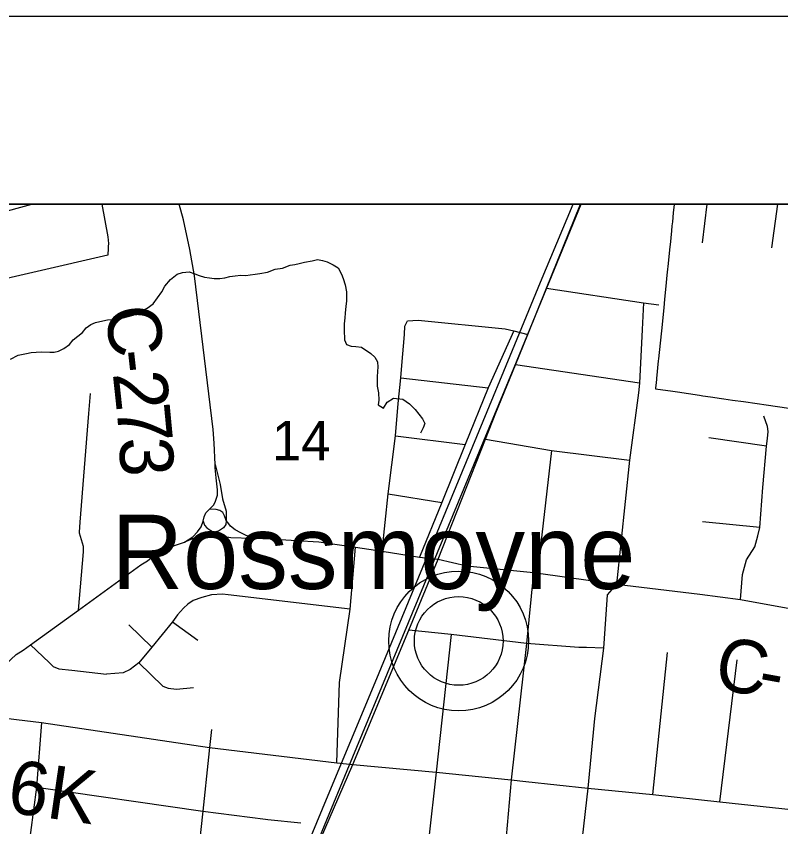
# Model space of a CAD drawing. Extents: x 0 to 34, y 0 to 22.
# Drawn here: x 3.5761 to 3.9828, y 20.5686 to 21 of the extents above; entities that cross this region are included whole.
import ezdxf

# ---------------------------------------------------------------- set-up
doc = ezdxf.new("R2010")
doc.units = 0
for name, color, linetype in [('GM_X_City_Street', 7, 'Continuous'), ('GM_X_Corporation', 7, 'Continuous'), ('GM_X_County_Road', 7, 'Continuous'), ('GM_X_County_Road_Text', 7, 'Continuous'), ('GM_X_Minor_River', 7, 'Continuous'), ('GM_X_Rail_Line', 7, 'Continuous'), ('GM_X_Section_Text', 7, 'Continuous'), ('GM_X_State_Shield', 7, 'Continuous'), ('GM_X_Township_Road', 7, 'Continuous'), ('GM_X_Township_Road_Text', 7, 'Continuous'), ('GM_X_Unincorporated', 7, 'Continuous'), ('GM_X_Unincorporated_Location', 7, 'Continuous'), ('GM_X_Unincorporated_Text', 7, 'Continuous'), ('SH_Cut_Line', 7, 'Continuous'), ('SH_Data', 7, 'Continuous')]:
    doc.layers.add(name, color=color, linetype=linetype)

msp = doc.modelspace()

# ---------------------------------------------------------------- linework, layer by layer
at = {"layer": 'GM_X_City_Street'}
for p, q in [((3.94126, 20.87944), (3.94361, 20.9)), ((3.97803, 20.87676), (3.98125, 20.9))]:
    msp.add_line(p, q, dxfattribs=at)
msp.add_lwpolyline([(4.30329, 20.9), (3.92611, 20.9), (3.9261, 20.89986), (3.92564, 20.89536), (3.92516, 20.89055), (3.92494, 20.88842), (3.92468, 20.88585), (3.92392, 20.87833), (3.92384, 20.87746), (3.92291, 20.86833), (3.92246, 20.86383), (3.92229, 20.86221), (3.92169, 20.85627), (3.92101, 20.84945), (3.92053, 20.84474), (3.91929, 20.83248), (3.91863, 20.82597), (3.91779, 20.81764), (3.91768, 20.81661), (3.91673, 20.8072), (3.91669, 20.80681), (3.91649, 20.80483), (3.91622, 20.80222), (3.91617, 20.80173), (3.92533, 20.80039), (3.9279, 20.80002), (3.93367, 20.79917), (3.93953, 20.79832), (3.9414, 20.79804), (3.94538, 20.79746), (3.95124, 20.7966), (3.95256, 20.7964), (3.95714, 20.79573), (3.96304, 20.79486), (3.9702, 20.79381), (3.97497, 20.79311), (3.9931, 20.79045)], dxfattribs=at)
at = {"layer": 'GM_X_Corporation'}
msp.add_lwpolyline([(5.04518, 20.9), (2.1, 20.9)], dxfattribs=at)
at = {"layer": 'GM_X_County_Road'}
for p, q in [((3.70138, 20.72224), (3.70235, 20.7222)), ((3.85121, 20.70393), (3.85387, 20.70353))]:
    msp.add_line(p, q, dxfattribs=at)
for points in [[(3.68183, 20.76147), (3.68136, 20.77274), (3.68093, 20.77997), (3.67093, 20.86186), (3.66835, 20.87578), (3.66505, 20.89162), (3.66284, 20.9)], [(3.71812, 20.51544), (3.71852, 20.51639), (3.72654, 20.53568), (3.74026, 20.56728), (3.75519, 20.60176), (3.78487, 20.67325), (3.8005, 20.71098), (3.82572, 20.77487), (3.83125, 20.78887), (3.84164, 20.81441), (3.84825, 20.83067), (3.85824, 20.85527), (3.87625, 20.9)], [(3.68183, 20.76147), (3.68462, 20.75081), (3.68586, 20.74308), (3.68773, 20.73655), (3.68778, 20.73457), (3.68785, 20.73162), (3.68751, 20.72948), (3.6863, 20.72774), (3.68375, 20.72602), (3.68121, 20.72535), (3.67824, 20.72503), (3.67586, 20.72429), (3.6656, 20.72006)], [(3.68322, 20.74504), (3.68314, 20.74792), (3.68248, 20.75433), (3.68191, 20.75968), (3.68183, 20.76147)], [(3.6656, 20.72006), (3.66999, 20.72293), (3.67246, 20.72556), (3.67451, 20.72827), (3.6755, 20.73132), (3.67599, 20.73362), (3.67689, 20.73567), (3.67887, 20.73756), (3.681, 20.73978), (3.68199, 20.74143), (3.68322, 20.74504)], [(3.70332, 20.72217), (3.69838, 20.72371), (3.6955, 20.72511), (3.69254, 20.72667), (3.68999, 20.72856), (3.68868, 20.73046), (3.68785, 20.73162), (3.68684, 20.73413), (3.68593, 20.73586), (3.68437, 20.73701), (3.68239, 20.73753), (3.67887, 20.73756)], [(3.6755, 20.73132), (3.67627, 20.72906), (3.67742, 20.72766), (3.67966, 20.72628), (3.68391, 20.72371), (3.69024, 20.72265), (3.70138, 20.72224)], [(3.70235, 20.7222), (3.70332, 20.72217), (3.71117, 20.72188), (3.72511, 20.72098), (3.73714, 20.72028), (3.7565, 20.71737), (3.77079, 20.71529), (3.79069, 20.71215), (3.8005, 20.71098), (3.81583, 20.7075), (3.85121, 20.70393)], [(3.48656, 20.563), (3.53503, 20.61037), (3.53789, 20.61423), (3.54135, 20.61869), (3.54431, 20.62346), (3.54732, 20.62917), (3.56085, 20.64722), (3.56743, 20.65234), (3.576, 20.66031), (3.57978, 20.66254), (3.58368, 20.66537), (3.60912, 20.68386), (3.64234, 20.70799), (3.64599, 20.7102), (3.65181, 20.71506), (3.66083, 20.71857), (3.6656, 20.72006)], [(3.85387, 20.70353), (3.89548, 20.69771), (3.93985, 20.69236), (3.96141, 20.68959), (4.0275, 20.67758)], [(3.75519, 20.60176), (3.79941, 20.59761), (3.83937, 20.59356), (3.84712, 20.59266), (3.88022, 20.58919), (3.91479, 20.58571), (3.95045, 20.58184), (4.01801, 20.57463)]]:
    msp.add_lwpolyline(points, dxfattribs=at)
at = {"layer": 'GM_X_Minor_River'}
for points in [[(3.65517, 20.8564), (3.65815, 20.85989), (3.66169, 20.86279), (3.66457, 20.86362), (3.66801, 20.86404), (3.67101, 20.86297), (3.67344, 20.86192), (3.67625, 20.86104), (3.6789, 20.86074), (3.68136, 20.86045), (3.68439, 20.86032), (3.68707, 20.86078), (3.68976, 20.86143), (3.69262, 20.86188), (3.69548, 20.86214), (3.69814, 20.86203), (3.70062, 20.86231), (3.70311, 20.86277), (3.70559, 20.86305), (3.7098, 20.86382), (3.71385, 20.86537), (3.71768, 20.86597), (3.72173, 20.86751), (3.72421, 20.86779), (3.72652, 20.86845), (3.72939, 20.86909), (3.7336, 20.86987), (3.73629, 20.87052), (3.73893, 20.87003), (3.74156, 20.86935), (3.74473, 20.8677), (3.74732, 20.86607), (3.74909, 20.86276), (3.74995, 20.86045), (3.75114, 20.85697), (3.75176, 20.85334), (3.75176, 20.8484), (3.75146, 20.84575), (3.75112, 20.84196), (3.75083, 20.8395), (3.75052, 20.83628), (3.75058, 20.83305), (3.75075, 20.82772), (3.75179, 20.82521), (3.75423, 20.82435), (3.75669, 20.82424), (3.75972, 20.82393), (3.76472, 20.82049), (3.76692, 20.8185), (3.76834, 20.81597), (3.76842, 20.8133), (3.76833, 20.81102), (3.76802, 20.80781), (3.76802, 20.80305), (3.76883, 20.7996), (3.76905, 20.7956), (3.76858, 20.79315), (3.77155, 20.79131), (3.77339, 20.79466), (3.7767, 20.7968), (3.78181, 20.79621), (3.78532, 20.79378), (3.78824, 20.79062), (3.79024, 20.78826), (3.79223, 20.7857), (3.79346, 20.78318), (3.79261, 20.78093), (3.79117, 20.77814)], [(3.57307, 20.81743), (3.57714, 20.81954), (3.58155, 20.8205), (3.58404, 20.82097), (3.58671, 20.82124), (3.58975, 20.8213), (3.59392, 20.82113), (3.59621, 20.82122), (3.59851, 20.8217), (3.60141, 20.8231), (3.60435, 20.82525), (3.60635, 20.82783), (3.61125, 20.83162), (3.61325, 20.8342), (3.61579, 20.83599), (3.6183, 20.83703), (3.6206, 20.8375), (3.62463, 20.83848), (3.62691, 20.83857), (3.62958, 20.83884), (3.63303, 20.83946), (3.63822, 20.84095), (3.64228, 20.84287), (3.64577, 20.84463), (3.6489, 20.84697), (3.65131, 20.8501), (3.65352, 20.85324), (3.65517, 20.8564)]]:
    msp.add_lwpolyline(points, dxfattribs=at)
at = {"layer": 'GM_X_Rail_Line'}
for points in [[(3.35575, 19.94962), (3.41629, 19.97699), (3.43019, 19.97925), (3.44264, 20.1043), (3.51501, 20.20651), (3.65245, 20.39665), (3.68543, 20.44301), (3.698, 20.46736), (3.7522, 20.59859), (3.84096, 20.81312), (3.87665, 20.9)], [(3.4086, 20.0654), (3.41331, 20.07308), (3.42295, 20.08652), (3.43037, 20.09669), (3.43439, 20.10214), (3.45485, 20.13044), (3.52895, 20.23293), (3.58621, 20.31183), (3.63103, 20.37371), (3.65752, 20.41019), (3.67043, 20.42809), (3.67624, 20.4366), (3.68139, 20.44493), (3.69087, 20.46268), (3.69845, 20.48058), (3.70901, 20.50572), (3.74117, 20.58323), (3.76697, 20.64532), (3.83893, 20.81927), (3.85507, 20.85846), (3.87235, 20.9)]]:
    msp.add_lwpolyline(points, dxfattribs=at)
at = {"layer": 'GM_X_State_Shield'}
msp.add_lwpolyline([(4.05097, 20.9), (3.52038, 20.9), (3.4808, 20.49635), (4.00293, 20.42622)], close=True, dxfattribs=at)
at = {"layer": 'GM_X_Township_Road'}
for p, q in [((3.90972, 20.84743), (3.90906, 20.83319)), ((3.90772, 20.80471), (3.84164, 20.81441)), ((3.78066, 20.80762), (3.82709, 20.8022)), ((3.61478, 20.78862), (3.61562, 20.79916)), ((3.77786, 20.77663), (3.81486, 20.77212)), ((3.9752, 20.77112), (3.9445, 20.77554)), ((3.7739, 20.74576), (3.80253, 20.74123)), ((3.9717, 20.7278), (3.94111, 20.7309)), ((3.85387, 20.70353), (3.85121, 20.70393)), ((3.75369, 20.68448), (3.68889, 20.69205)), ((3.65923, 20.67766), (3.67267, 20.66793)), ((3.6482, 20.66427), (3.63606, 20.67615)), ((3.88853, 20.66373), (3.87945, 20.66395)), ((3.91479, 20.58571), (3.92256, 20.66144)), ((3.95045, 20.58184), (3.95969, 20.65745)), ((3.58688, 20.58961), (3.67531, 20.57687)), ((3.70993, 20.57243), (3.72747, 20.57066))]:
    msp.add_line(p, q, dxfattribs=at)
for points in [[(3.54085, 20.89099), (3.54857, 20.89015), (3.58445, 20.9)], [(3.62168, 20.9), (3.62482, 20.88256), (3.62509, 20.87901), (3.62507, 20.87751), (3.62505, 20.87648), (3.62482, 20.87287)], [(3.62482, 20.87287), (3.54706, 20.85485), (3.49592, 20.84163), (3.46263, 20.83329), (3.43224, 20.82266), (3.39488, 20.80993)], [(3.85824, 20.85527), (3.90972, 20.84743), (3.91794, 20.84643)], [(3.78066, 20.80762), (3.78117, 20.81404), (3.78257, 20.83068), (3.78287, 20.8351), (3.78417, 20.8379)], [(3.78417, 20.8379), (3.78999, 20.8383), (3.83622, 20.83369), (3.84083, 20.83249), (3.84825, 20.83067)], [(3.84083, 20.83249), (3.82709, 20.8022), (3.81486, 20.77212), (3.80253, 20.74123), (3.79069, 20.71215)], [(3.90906, 20.83319), (3.90772, 20.80471), (3.90705, 20.79958)], [(3.77079, 20.71529), (3.7739, 20.74576), (3.77786, 20.77663), (3.77926, 20.79388), (3.78066, 20.80762)], [(3.90705, 20.79958), (3.9024, 20.7637), (3.89548, 20.69771), (3.89047, 20.692), (3.89029, 20.68943)], [(3.60912, 20.68386), (3.6118, 20.71491), (3.61192, 20.71628), (3.61191, 20.71709), (3.6118, 20.71785), (3.6097, 20.72488), (3.60965, 20.72538), (3.61013, 20.73069), (3.61478, 20.78862)], [(3.96141, 20.68959), (3.96247, 20.70293), (3.96468, 20.71075), (3.96909, 20.71757), (3.97069, 20.72339), (3.9717, 20.7278), (3.9733, 20.74926), (3.9752, 20.77112), (3.97571, 20.77523), (3.97611, 20.77894), (3.97571, 20.78165), (3.9738, 20.78716)], [(3.82572, 20.77487), (3.86079, 20.76891), (3.9024, 20.7637)], [(3.86079, 20.76891), (3.85517, 20.71933), (3.85387, 20.70353)], [(3.74657, 20.60255), (3.74801, 20.64543), (3.75369, 20.68448), (3.7565, 20.71737)], [(3.85121, 20.70393), (3.84755, 20.66623), (3.83937, 20.59356), (3.83616, 20.55734), (3.83028, 20.50325), (3.82463, 20.4503)], [(3.68889, 20.69205), (3.6859, 20.6924), (3.67999, 20.6921), (3.67477, 20.69059), (3.67026, 20.68899), (3.66735, 20.68709), (3.66504, 20.68498), (3.66193, 20.68137), (3.65923, 20.67766), (3.6482, 20.66427), (3.64138, 20.6559), (3.63666, 20.65239), (3.63305, 20.65048), (3.62413, 20.64988)], [(3.89029, 20.68943), (3.88853, 20.66373), (3.88374, 20.62632), (3.88022, 20.58919), (3.87415, 20.53637), (3.86458, 20.44483)], [(3.87945, 20.66395), (3.87536, 20.66405), (3.84755, 20.66623), (3.80742, 20.67093), (3.78487, 20.67325)], [(3.80742, 20.67093), (3.79941, 20.59761), (3.79544, 20.56108), (3.78867, 20.50744), (3.7832, 20.45581)], [(3.58368, 20.66537), (3.59354, 20.6561), (3.59565, 20.65399), (3.59876, 20.65269), (3.60568, 20.65188), (3.62413, 20.64988)], [(3.64138, 20.6559), (3.65401, 20.64336), (3.65682, 20.64236), (3.66133, 20.64186), (3.67036, 20.64266)], [(3.56139, 20.62749), (3.58953, 20.62411), (3.67893, 20.6108), (3.74657, 20.60255), (3.75519, 20.60176)], [(3.58953, 20.62411), (3.58688, 20.58961), (3.58214, 20.55354), (3.58018, 20.53563)], [(3.67995, 20.62041), (3.67893, 20.6108), (3.67839, 20.60574)], [(3.67839, 20.60574), (3.67531, 20.57687), (3.67166, 20.54265), (3.66953, 20.5226)], [(3.67531, 20.57687), (3.70861, 20.57257), (3.70993, 20.57243)]]:
    msp.add_lwpolyline(points, dxfattribs=at)
at = {"layer": 'GM_X_Unincorporated'}
for radius in [0.0372, 0.02358]:
    msp.add_circle((3.81148, 20.66751), radius, dxfattribs=at)
at = {"layer": 'GM_X_Unincorporated_Location'}
msp.add_line((3.81148, 20.66751), (3.81148, 20.66751), dxfattribs=at)
at = {"layer": 'SH_Cut_Line'}
msp.add_lwpolyline([(5.67696, 20.9), (2.1, 20.9), (2.1, 17.35231)], dxfattribs=at)
at = {"layer": 'SH_Data'}
for p, q in [((2, 21), (9, 21)), ((2.1, 20.9), (8.9, 20.9))]:
    msp.add_line(p, q, dxfattribs=at)

# ---------------------------------------------------------------- texts
at = {"layer": 'GM_X_County_Road_Text'}
for s, rotation, p in [('C', 276.4337, (3.62349, 20.84466)), ('-', 276.3708, (3.62611, 20.82148)), ('2', 276.1394, (3.6274, 20.80992)), ('7', 275.373, (3.62926, 20.79262)), ('3', 272.2982, (3.63087, 20.77559)), ('C', 349.0759, (3.94639, 20.64264)), ('-', 349.6586, (3.96961, 20.63816))]:
    msp.add_text(s, height=0.02841, rotation=rotation, dxfattribs=at).set_placement(p)
at = {"layer": 'GM_X_Section_Text'}
msp.add_text('14', height=0.020928, rotation=0, dxfattribs=at).set_placement((3.71213, 20.76372))
at = {"layer": 'GM_X_Township_Road_Text'}
msp.add_text('T-66K', height=0.028409, rotation=351.7243, dxfattribs=at).set_placement((3.51412, 20.58475))
at = {"layer": 'GM_X_Unincorporated_Text'}
msp.add_text('Rossmoyne', height=0.039489, rotation=0, dxfattribs=at).set_placement((3.62671, 20.69518))

doc.saveas('drawing.dxf')
